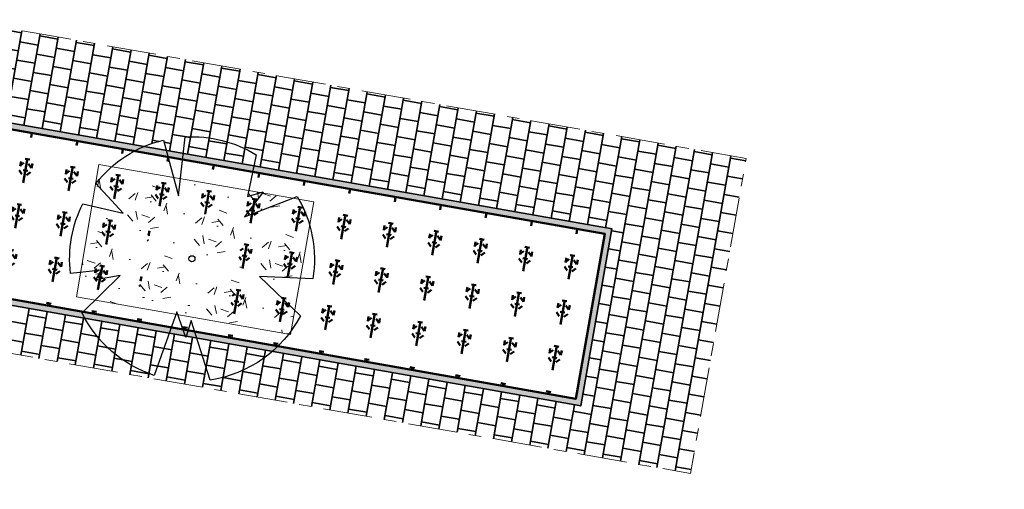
# Model space of a CAD drawing. Header units: metres. Extents: x 2514 to 227642, y 1683 to 852646.
# Tile 451 of 462: x 114397.42 to 114413.42, y 426123.93 to 426131.57. Entities that reach past the tile are written whole.
import ezdxf

# ---------------------------------------------------------------- set-up
doc = ezdxf.new("R2010")
doc.units = ezdxf.units.M
doc.linetypes.add('XX-AFBREEK', pattern=[7, 4, -1, 1, -1])
for name, color, linetype, lineweight in [('N-GV-GW-GRONDWERKLIJN-G', 1, 'Continuous', 18), ('N-WE-GR-BOMENGROND-A', 32, 'Continuous', 18), ('N-WE-GR-BOOM-S 3E GROOTTE', 90, 'Continuous', 25), ('N-WE-GR-GROENVOORZIENING-GD', 80, 'Continuous', 50), ('N-WE-GW-GROND_GRIND-AD-50', 7, 'Continuous', 18), ('N-WE-VH-AFBREEKLIJN-G', 7, 'XX-AFBREEK', 18), ('N-WE-VH-KANTOPSLUITING_ACHTERKANTBAND-G', 1, 'Continuous', 50), ('N-WE-VH-KANTOPSLUITING_GELEIDEBAND_70X200X250-G', 2, 'Continuous', 35), ('N-WE-VH-KANTOPSLUITING_GELEIDEBAND_A-50', 9, 'Continuous', 13), ('N-WE-VH-VERHARDING_BETONSTRAATSTEEN-G', 252, 'Continuous', 35)]:
    doc.layers.add(name, color=color, linetype=linetype, lineweight=lineweight)

# ---------------------------------------------------------------- blocks, each defined once
blk = doc.blocks.new('SGR-BOOM_18')
at = {"linetype": 'Continuous', "flags": 128}
blk.add_lwpolyline([(-4.755, -1.442, -0.147935), (-4.751, 1.435), (-3.068, 1.337), (-4.379, 2.334, -0.169346), (-1.978, 4.55), (-0.977, 2.42), (-1.133, 4.832, -0.153484), (1.842, 4.614), (1.784, 2.885), (2.378, 3.181), (1.81, 2.059), (3.776, 3.237, -0.176493), (4.981, 0.052), (2.826, -0.228), (4.748, -1.514, -0.239445), (1.587, -4.725), (0.403, -2.482), (0.313, -3.191), (-0.229, -2.225), (-0.69, -4.933, -0.202533), (-4.009, -2.942), (-2.745, -1.179), (-3.7, -1.527), (-3.532, -1.089)], format="xyb", close=True, dxfattribs=at)
blk.add_circle((0, 0), 0.125)

msp = doc.modelspace()

# ---------------------------------------------------------------- hatches: boundary and pattern name
at = {"layer": 'N-WE-GR-BOMENGROND-A', "ltscale": 0.2}
h = msp.add_hatch(dxfattribs=at)
h.set_pattern_fill('AGR-BOMENGROND', color=256, scale=0.2, angle=349.9535, pattern_type=2)
h.set_pattern_definition([(339.96707668, (532.273, -196.41256), (0.17128002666, 0.46974796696), [0, -0.57735]), (339.96707668, (532.1244, -196.6245), (0.8849780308, 0.7417188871), [0.133976, -1.020724]), (9.96707668, (532.2503, -196.6704), (0.8849783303, 0.7417185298), [0.133976, -1.866024]), (39.96707668, (532.3822, -196.6472), (-0.1998583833, 1.1372729), [0.133976, -1.020724]), (69.96707668, (532.4849, -196.56113), (-0.1998579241, 1.1372729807), [0.133976, -1.866024]), (99.96707668, (532.5308, -196.4353), (-1.0848364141, 0.3955540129), [0.133976, -1.020724]), (129.96707668, (532.5076, -196.3033), (-1.0848362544, 0.3955544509), [0.133976, -1.866024]), (159.96707668, (532.4216, -196.2006), (-0.8849780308, -0.7417188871), [0.133976, -1.020724]), (189.96707668, (532.2957, -196.15474), (-0.8849783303, -0.7417185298), [0.133976, -1.866024]), (219.96707668, (532.1637, -196.1779), (0.1998583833, -1.1372729), [0.133976, -1.020724]), (249.96707668, (532.06106, -196.264), (0.1998579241, -1.1372729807), [0.133976, -1.866024]), (279.96707668, (532.0152, -196.3899), (1.0848364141, -0.3955540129), [0.133976, -1.020724]), (309.96707668, (532.03835, -196.5218), (1.0848362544, -0.3955544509), [0.133976, -1.866024])])
h.paths.add_polyline_path([(114402.196, 426128.601), (114398.704, 426129.21), (114398.341, 426127.058), (114401.818, 426126.445)])
at = {"layer": 'N-WE-GR-GROENVOORZIENING-GD', "ltscale": 0.5}
h = msp.add_hatch(dxfattribs=at)
h.set_pattern_fill('AGR-HEESTERS-SO', color=256, scale=0.1, angle=-0.0365, pattern_type=2)
h.set_pattern_definition([(349.97707668, (-189.4957, 34.6156), (0.1305316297, 0.7385536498), [0.076639, -0.673361]), (34.97707668, (-189.42023, 34.6023), (0.1305316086, 0.7385535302), [0.078192, -0.982468]), (79.97707668, (-189.35616, 34.6471), (-0.7385536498, 0.1305316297), [0.076639, -0.673361]), (124.97707668, (-189.3428, 34.72257), (-0.7385535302, 0.1305316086), [0.078192, -0.982468]), (169.97707668, (-189.38764, 34.7866), (-0.1305316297, -0.7385536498), [0.076639, -0.673361]), (214.97707668, (-189.4631, 34.8), (-0.1305316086, -0.7385535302), [0.078192, -0.982468]), (259.97707668, (-189.5272, 34.75515), (0.7385536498, -0.1305316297), [0.076639, -0.673361]), (304.97707668, (-189.5405, 34.6797), (0.7385535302, -0.1305316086), [0.078192, -0.982468]), (79.97707668, (-189.4741, 34.5175), (-0.7385536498, 0.1305316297), [0.37444, -0.37546])])
h.paths.add_polyline_path([(114406.928, 426128.082), (114401.205, 426129.09), (114401.12, 426128.689), (114401.374, 426128.765), (114401.073, 426128.362), (114401.929, 426128.689, -0.176493), (114402.182, 426127.351), (114401.314, 426127.391), (114401.981, 426126.75, -0.077973), (114401.614, 426126.255), (114406.454, 426125.4)])
h.paths.add_polyline_path([(114401.929, 426128.689), (114401.073, 426128.362), (114401.374, 426128.765), (114401.12, 426128.689), (114401.205, 426129.09), (114400.066, 426129.29), (114400, 426128.699), (114399.828, 426129.332), (114399.282, 426129.428, 0.104323), (114398.654, 426128.901), (114399.101, 426128.417), (114398.445, 426128.573, 0.147935), (114398.243, 426127.44), (114398.749, 426127.494), (114398.653, 426127.333), (114399.053, 426127.404), (114398.45, 426126.814), (114399.88, 426126.561), (114399.971, 426126.817), (114400.072, 426126.527), (114400.153, 426126.513), (114400.202, 426126.672), (114400.259, 426126.494), (114401.614, 426126.255, 0.077973), (114401.981, 426126.75), (114401.314, 426127.391), (114402.182, 426127.351, 0.176493)])
h.paths.add_polyline_path([(114400.824, 426126.808), (114399.347, 426127.069), (114399.608, 426128.546), (114401.085, 426128.285)], flags=16)
h.paths.add_polyline_path([(114400.266, 426127.669, -1), (114400.167, 426127.686, -1)], flags=0)
h.paths.add_polyline_path([(114398.445, 426128.573), (114399.101, 426128.417), (114398.654, 426128.901, -0.104323), (114399.282, 426129.428), (114390.177, 426131.031), (114389.705, 426128.36), (114398.45, 426126.814), (114399.053, 426127.404), (114398.653, 426127.333), (114398.749, 426127.494), (114398.243, 426127.44, -0.147935)])
at = {"layer": 'N-WE-GW-GROND_GRIND-AD-50', "ltscale": 0.1}
h = msp.add_hatch(dxfattribs=at)
h.set_pattern_fill('AVH-FUNDERING_02-SO', color=1, scale=0.2, pattern_type=2)
h.set_pattern_definition([(350.013562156, (0, 0), (0.23165277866, 0.16228675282), [0.025, -0.175]), (80.013562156, (0, 0), (-0.16228675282, 0.23165277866), [0.025, -0.175]), (125.013562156, (0.02462, -0.00434), (-0.196969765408, 0.03468301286), [0.03535534, -0.24748738]), (350.013562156, (0.04413, 0.10646), (0.23165277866, 0.16228675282), [0.025, -0.175]), (35.013562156, (0.05427, 0.09198), (0.03468301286, 0.196969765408), [0.01767766, -0.26516504]), (125.013562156, (0.05427, 0.09198), (-0.196969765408, 0.03468301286), [0.01767766, -0.26516504]), (350.013562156, (0.12666, 0.1427), (0.23165277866, 0.16228675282), [0.03535534, -0.16464466]), (35.013562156, (0.12666, 0.1427), (0.03468301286, 0.196969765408), [0.025, -0.25784272]), (125.013562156, (0.16148, 0.13657), (-0.196969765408, 0.03468301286), [0.025, -0.25784272]), (80.013562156, (0.14409, 0.0254), (-0.16228675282, 0.23165277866), [0.025, -0.175]), (35.013562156, (0.14409, 0.0254), (0.03468301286, 0.196969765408), [0.01767766, -0.26516504]), (125.013562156, (0.15857, 0.03554), (-0.196969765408, 0.03468301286), [0.01767766, -0.26516504]), (350.013562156, (0.0333, 0.0449), (0.23165277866, 0.16228675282), [0.0125, -0.1675]), (350.013562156, (0.1897, 0.06814), (0.23165277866, 0.16228675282), [0.0125, -0.1675]), (80.013562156, (0.13247, 0.1036), (-0.16228675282, 0.23165277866), [0.0125, -0.1675]), (125.013562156, (0.13758, -0.01153), (-0.196969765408, 0.03468301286), [0.01767766, -0.26516504]), (125.013562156, (0.07525, 0.13906), (-0.196969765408, 0.03468301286), [0.01767766, -0.26516504]), (35.013562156, (0.10371, 0.04837), (0.03468301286, 0.196969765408), [0.01767766, -0.26516504]), (80.013562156, (0.07204, 0.0127), (-0.16228675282, 0.23165277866), [0.003125, -0.196875]), (80.013562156, (0.0959, 0.09417), (-0.16228675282, 0.23165277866), [0.003125, -0.196875]), (80.013562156, (0.1942, 0.11177), (-0.16228675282, 0.23165277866), [0.003125, -0.196875]), (80.013562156, (0.17885, 0.00658), (-0.16228675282, 0.23165277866), [0.003125, -0.196875])])
edge = h.paths.add_edge_path()
edge.add_arc((114358.32, 425960.504), 148.142, 78.89018, 81.20991)
edge.add_line((114380.959, 426106.905), (114380.907, 426106.61))
edge.add_line((114380.907, 426106.61), (114380.91, 426106.609))
edge.add_arc((99057.922, 338742.202), 88697.991, 80.04811254, 80.05198272, ccw=False)
edge.add_line((114386.811, 426105.574), (114386.814, 426105.573))
edge.add_line((114386.814, 426105.573), (114386.866, 426105.869))
at = {"layer": 'N-WE-VH-KANTOPSLUITING_GELEIDEBAND_A-50', "ltscale": 0.2, "transparency": 33554559}
h = msp.add_hatch(color=9, dxfattribs=at)
h.dxf.hatch_style = 1
h.paths.add_polyline_path([(114406.928, 426128.082), (114406.454, 426125.4), (114389.705, 426128.36), (114389.688, 426128.261), (114406.535, 426125.284), (114407.044, 426128.163), (114390.195, 426131.129), (114390.177, 426131.031)])
at = {"layer": 'N-WE-VH-VERHARDING_BETONSTRAATSTEEN-G', "ltscale": 0.5}
h = msp.add_hatch(dxfattribs=at)
h.set_pattern_fill('AVH-TEGEL_300X300_HALFST-SO', color=256, angle=-0.0365, pattern_type=2)
h.set_pattern_definition([(349.97707668, (-189.44167, 34.70113), (0.321527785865, 0.095498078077), [0.3, -0.3]), (79.97707668, (-189.44167, 34.70113), (-0.29542145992, 0.05221265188), [])])
h.paths.add_polyline_path([(114400.106, 426129.66), (114400.077, 426129.39), (114401.225, 426129.188), (114401.263, 426129.366, 0.153484)], flags=17)
h.paths.add_polyline_path([(114401.521, 426126.17), (114400.294, 426126.387), (114400.513, 426125.706, 0.142361)], flags=17)
h.paths.add_polyline_path([(114398.48, 426126.707, 0.189254), (114399.601, 426125.782), (114399.846, 426126.466)], flags=17)
h.paths.add_polyline_path([(114406.535, 426125.284), (114401.521, 426126.17, -0.142361), (114400.513, 426125.706), (114400.294, 426126.387), (114400.123, 426126.417), (114400.118, 426126.398), (114400.11, 426126.419), (114399.846, 426126.466), (114399.601, 426125.782, -0.189254), (114398.48, 426126.707), (114389.688, 426128.261), (114389.554, 426127.502), (114408.319, 426124.186), (114409.224, 426129.306), (114390.459, 426132.623), (114390.195, 426131.129), (114399.436, 426129.502, -0.042189), (114399.754, 426129.607), (114399.8, 426129.438), (114400.077, 426129.39), (114400.106, 426129.66, -0.153484), (114401.263, 426129.366), (114401.225, 426129.188), (114407.044, 426128.163)])

# ---------------------------------------------------------------- linework, layer by layer
at = {"layer": 'N-GV-GW-GRONDWERKLIJN-G', "ltscale": 0.2, "flags": 128}
msp.add_lwpolyline([(114402.196, 426128.601), (114398.704, 426129.21), (114398.341, 426127.058), (114401.818, 426126.445)], close=True, dxfattribs=at)
at = {"layer": 'N-WE-VH-AFBREEKLIJN-G', "ltscale": 0.2, "elevation": 9.531, "flags": 128}
msp.add_lwpolyline([(114390.459, 426132.623), (114389.554, 426127.502), (114408.319, 426124.186), (114409.224, 426129.306)], close=True, dxfattribs=at)
at = {"layer": 'N-WE-VH-KANTOPSLUITING_ACHTERKANTBAND-G', "ltscale": 0.2}
msp.add_lwpolyline([(114390.177, 426131.031), (114406.928, 426128.082), (114406.454, 426125.4), (114389.705, 426128.36)], dxfattribs=at)
at = {"layer": 'N-WE-VH-KANTOPSLUITING_ACHTERKANTBAND-G', "color": 2}
msp.add_lwpolyline([(114390.177, 426131.031), (114406.928, 426128.082), (114406.454, 426125.4), (114389.705, 426128.36)], dxfattribs=at)
at = {"layer": 'N-WE-VH-KANTOPSLUITING_GELEIDEBAND_70X200X250-G', "color": 2, "flags": 128}
for points in [[(114390.195, 426131.129), (114407.045, 426128.163)], [(114407.044, 426128.163), (114406.535, 426125.284), (114389.688, 426128.261)]]:
    msp.add_lwpolyline(points, dxfattribs=at)

# ---------------------------------------------------------------- block references
at = {"layer": 'N-WE-GR-BOOM-S 3E GROOTTE', "ltscale": 0.5, "xscale": 0.3999999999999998, "yscale": 0.3999999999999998, "zscale": 0.3999999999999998, "rotation": 349.9770766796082}
msp.add_blockref('SGR-BOOM_18', (114400.216, 426127.677), dxfattribs=at)

doc.saveas('drawing.dxf')
